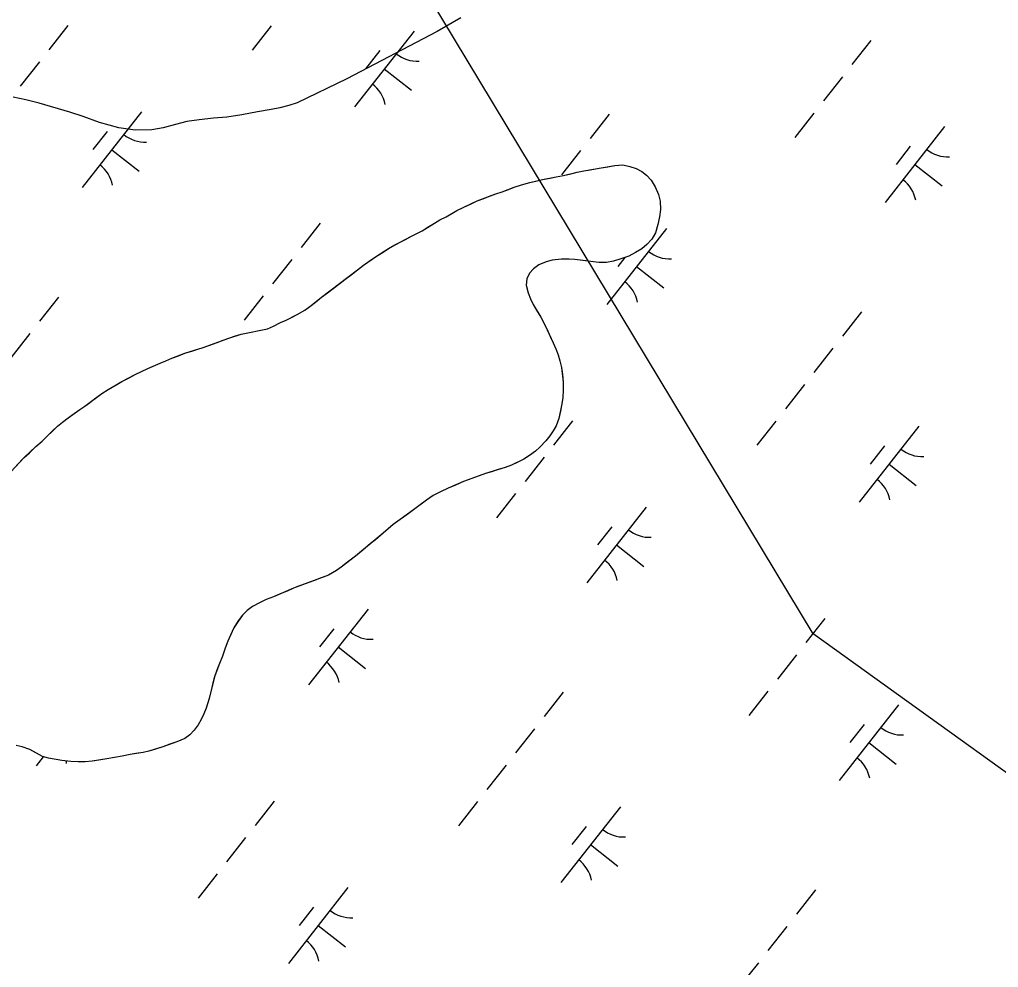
# Model space of a CAD drawing. Extents: x 3896831 to 3918110, y 171006 to 193349.
# Drawn here: x 3901584 to 3902092, y 178050 to 178542 of the extents above; entities that cross this region are included whole.
import ezdxf

# ---------------------------------------------------------------- set-up
doc = ezdxf.new("R2010")
doc.units = 0
for name, color, linetype in [('V-TOPO-SHOR', 7, 'Continuous'), ('V-UTIL-LINE', 7, 'Continuous'), ('V-WETL-SWMP', 7, 'Continuous')]:
    doc.layers.add(name, color=color, linetype=linetype)

msp = doc.modelspace()

# ---------------------------------------------------------------- linework, layer by layer
at = {"layer": 'V-TOPO-SHOR'}
for points in [[(3901812.83, 178542.91), (3901800.66, 178535.86), (3901753.73, 178511.27), (3901728.02, 178498.87), (3901723.62, 178497.39), (3901718.96, 178496.18), (3901714.39, 178495.29), (3901707.44, 178494.06), (3901699.21, 178492.56), (3901691.5, 178491.32), (3901684.63, 178490.76), (3901677.17, 178490.03), (3901670.64, 178489.05), (3901664.8, 178487.57), (3901658.45, 178485.83), (3901652.6, 178484.77)], [(3901652.6, 178484.77), (3901643.86, 178484.62), (3901635.36, 178485.83), (3901625.33, 178488.65), (3901616.91, 178491.65), (3901609.93, 178493.97), (3901594.03, 178498.62), (3901587.15, 178500.35), (3901580.6, 178501.74)], [(3901712.63, 178381.52), (3901715.75, 178382.81), (3901719.29, 178384.7), (3901722.17, 178385.99), (3901725.03, 178387.37), (3901727.99, 178388.83), (3901731.87, 178391.23), (3901734.48, 178393.02), (3901737.43, 178395.33), (3901740.63, 178397.89), (3901743.66, 178400.2), (3901746.61, 178402.42), (3901749.56, 178404.64), (3901752.67, 178407.04), (3901755.96, 178409.51), (3901759.33, 178412.08), (3901762.36, 178414.47), (3901765.39, 178416.52), (3901769.19, 178419.17), (3901772.56, 178421.31), (3901775.42, 178423.11), (3901778.63, 178425), (3901781.41, 178426.54), (3901784.11, 178427.92), (3901787.23, 178429.63), (3901790.02, 178430.92), (3901792.8, 178432.29), (3901796.26, 178434.52), (3901799.21, 178436.4), (3901801.99, 178438.12), (3901805.29, 178439.66), (3901808.24, 178441.29), (3901810.85, 178442.84), (3901814.48, 178444.64), (3901818.28, 178446.44), (3901821.4, 178447.9), (3901824.86, 178449.2), (3901828.16, 178450.49), (3901831.03, 178451.53), (3901834.32, 178452.57), (3901837.62, 178453.86), (3901840.57, 178455.07), (3901844.29, 178456.28), (3901848.6, 178457.41), (3901851.81, 178458.2), (3901855.28, 178458.98), (3901859.17, 178459.77), (3901862.38, 178460.38), (3901866.1, 178461), (3901869.91, 178461.96), (3901873.29, 178462.83), (3901876.67, 178463.53), (3901880.05, 178464.06), (3901884.71, 178464.86), (3901889.19, 178465.65), (3901892.83, 178466.27), (3901896.97, 178466.55), (3901900.62, 178465.73), (3901903.76, 178464.65), (3901906.73, 178463.23), (3901909.2, 178461.22), (3901911.68, 178458.69), (3901913.65, 178455.24), (3901915.37, 178451.27), (3901916.24, 178447.8), (3901916.52, 178443.49), (3901915.96, 178439.67), (3901915.06, 178435.68), (3901913.81, 178431.27), (3901911.89, 178427.96), (3901909.28, 178425.23), (3901906.76, 178423.01), (3901903.56, 178421.04), (3901900.1, 178419.24), (3901895.96, 178417.77), (3901892.07, 178416.56), (3901888.43, 178415.94), (3901884.46, 178415.91), (3901880.3, 178416.48), (3901876.4, 178416.87), (3901872.08, 178417.43), (3901869.03, 178417.67), (3901865.05, 178417.64), (3901860.23, 178417.18), (3901857.1, 178416.23), (3901853.38, 178414.77), (3901850.6, 178412.63), (3901848.5, 178410.33), (3901847.09, 178407.35), (3901846.77, 178404.13), (3901847.73, 178400.08), (3901848.94, 178397.04), (3901850.39, 178394.17), (3901852.19, 178391.13), (3901854.34, 178387.59), (3901856.65, 178383.2), (3901858.03, 178380.25), (3901859.41, 178377.21), (3901860.78, 178374.26), (3901862.16, 178371.05), (3901863.28, 178367.92)], [(3901582.38, 178310.5), (3901586.33, 178314.6), (3901589.02, 178317.15), (3901592.3, 178320.31), (3901595.58, 178323.21), (3901598.44, 178325.94), (3901601.05, 178328.42), (3901603.66, 178330.89), (3901606.27, 178333.02), (3901609.22, 178335.24), (3901612.25, 178337.47), (3901615.12, 178339.61), (3901617.73, 178341.32), (3901620.17, 178343.11), (3901622.87, 178345.16), (3901626.66, 178347.9), (3901629.95, 178349.95), (3901633.49, 178352.01), (3901637.03, 178354.07), (3901640.74, 178356.04), (3901643.86, 178357.76), (3901647.24, 178359.39), (3901650.53, 178360.93), (3901653.32, 178362.14), (3901656.86, 178363.69), (3901659.73, 178364.81), (3901662.94, 178366.27), (3901666.32, 178367.48), (3901669.7, 178368.77), (3901673.25, 178369.9), (3901676.37, 178370.85), (3901679.25, 178371.72), (3901682.12, 178372.76), (3901686.43, 178374.4), (3901689.55, 178375.52), (3901692.42, 178376.55), (3901695.38, 178377.59), (3901698.84, 178378.72), (3901712.63, 178381.52)], [(3901863.28, 178367.92), (3901864.23, 178364.8), (3901865.02, 178361.41), (3901865.55, 178357.69), (3901866, 178353.71), (3901865.95, 178349.82), (3901865.72, 178345.67), (3901865.16, 178341.68), (3901864.5, 178338.72), (3901863.68, 178334.9), (3901862.27, 178331.08), (3901860.76, 178328.44), (3901859, 178325.89), (3901856.99, 178323.25), (3901853.88, 178320.01), (3901851.52, 178317.96), (3901848.57, 178315.66), (3901845.54, 178313.77), (3901842.41, 178312.23), (3901839.12, 178310.68), (3901835.83, 178309.47), (3901832.28, 178308.35), (3901828.81, 178307.22), (3901825.69, 178306.27), (3901822.31, 178305.06), (3901818.51, 178303.76), (3901814.29, 178302.12), (3901810.15, 178300.32), (3901806.27, 178298.68), (3901802.3, 178296.88), (3901798.59, 178294.9), (3901795.13, 178292.59), (3901791.76, 178290.11), (3901788.31, 178287.46), (3901784.77, 178284.98), (3901781.31, 178282.5), (3901777.77, 178279.85), (3901774.91, 178277.38), (3901772.56, 178275.33), (3901768.52, 178272), (3901766.07, 178270.04), (3901762.03, 178266.62), (3901758.16, 178263.46), (3901754.12, 178260.3), (3901750.83, 178257.73), (3901748.3, 178255.94), (3901744.25, 178253.62), (3901740.46, 178252.16), (3901736.48, 178250.69), (3901732.69, 178249.23), (3901729.22, 178248.01), (3901726.1, 178246.81), (3901722.72, 178245.35), (3901719.18, 178243.88), (3901715.63, 178242.33), (3901711.83, 178240.95), (3901708.37, 178239.23), (3901704.74, 178237.26), (3901701.96, 178235.29), (3901699.52, 178232.82), (3901697.43, 178229.93), (3901695.16, 178226.27), (3901693.41, 178222.45), (3901691.99, 178219.3), (3901690.58, 178215.65), (3901689.17, 178211.49), (3901687.67, 178207.76), (3901686.34, 178204.19), (3901685.09, 178200.8), (3901684.1, 178196.89), (3901683.2, 178193.08), (3901682.38, 178189.52), (3901680.8, 178184.51), (3901679.55, 178181.53), (3901678.14, 178178.56), (3901676.63, 178175.84), (3901674.53, 178173.03), (3901672.26, 178170.73), (3901669.65, 178168.85), (3901665.52, 178166.96), (3901661.88, 178165.75), (3901658.25, 178164.45), (3901654.53, 178163.24), (3901651.07, 178162.2), (3901648.02, 178161.59), (3901644.3, 178160.97), (3901641.26, 178160.44), (3901637.2, 178159.56), (3901633.14, 178158.86), (3901629.25, 178158.15), (3901625.1, 178157.53), (3901621.64, 178157.08), (3901618, 178156.72), (3901614.27, 178156.61), (3901610.46, 178156.83), (3901605.8, 178157.31), (3901601.9, 178158.05), (3901598.93, 178158.53), (3901595.79, 178159.36), (3901592.65, 178161.12), (3901589.25, 178163.04)], [(3901589.25, 178163.04), (3901585.26, 178164.45), (3901582.12, 178165.11)]]:
    msp.add_lwpolyline(points, dxfattribs=at)
at = {"layer": 'V-UTIL-LINE'}
msp.add_lwpolyline([(3904022.58, 176773.6), (3902667.41, 177739.9), (3901995.71, 178223.04), (3901477.21, 179083.28)], dxfattribs=at)
at = {"layer": 'V-WETL-SWMP'}
for p, q in [((3901609, 178538.94), (3901599.13, 178526.35)), ((3901714.46, 178538.81), (3901704.59, 178526.22)), ((3901788.59, 178536.08), (3901757.75, 178496.72)), ((3902025.64, 178531.24), (3902015.77, 178518.65)), ((3901770.8, 178525.88), (3901763.4, 178516.44)), ((3901594.19, 178520.05), (3901584.32, 178507.46)), ((3901773.17, 178516.4), (3901787.34, 178505.3)), ((3902010.84, 178512.35), (3902000.97, 178499.76)), ((3901647.2, 178494.13), (3901616.36, 178454.78)), ((3901889.79, 178492.87), (3901879.92, 178480.28)), ((3901996.03, 178493.47), (3901986.16, 178480.87)), ((3901629.41, 178483.93), (3901622.01, 178474.49)), ((3902063.85, 178486.43), (3902033, 178447.08)), ((3901631.78, 178474.45), (3901645.95, 178463.35)), ((3901874.99, 178473.98), (3901865.12, 178461.39)), ((3902046.05, 178476.23), (3902038.65, 178466.79)), ((3901866.1, 178461), (3901873.29, 178462.83)), ((3901873.29, 178462.83), (3901876.67, 178463.53)), ((3901876.67, 178463.53), (3901892.83, 178466.27)), ((3901892.83, 178466.27), (3901896.97, 178466.55)), ((3901896.97, 178466.55), (3901900.62, 178465.73)), ((3901900.62, 178465.73), (3901903.76, 178464.65)), ((3901903.76, 178464.65), (3901906.73, 178463.23)), ((3901906.73, 178463.23), (3901909.2, 178461.22)), ((3902048.43, 178466.75), (3902062.59, 178455.65)), ((3901844.29, 178456.28), (3901848.6, 178457.41)), ((3901848.6, 178457.41), (3901855.28, 178458.98)), ((3901855.28, 178458.98), (3901862.38, 178460.38)), ((3901862.38, 178460.38), (3901866.1, 178461)), ((3901909.2, 178461.22), (3901911.68, 178458.7)), ((3901911.68, 178458.7), (3901913.65, 178455.24)), ((3901831.03, 178451.53), (3901834.32, 178452.57)), ((3901834.32, 178452.57), (3901840.57, 178455.07)), ((3901840.57, 178455.07), (3901844.29, 178456.28)), ((3901913.65, 178455.24), (3901915.37, 178451.27)), ((3901810.85, 178442.84), (3901821.4, 178447.9)), ((3901821.4, 178447.9), (3901831.03, 178451.53)), ((3901915.37, 178451.27), (3901916.24, 178447.8)), ((3901916.24, 178447.8), (3901916.52, 178443.49)), ((3901805.28, 178439.66), (3901810.85, 178442.84)), ((3901916.52, 178443.49), (3901915.96, 178439.67)), ((3901792.8, 178432.29), (3901801.99, 178438.12)), ((3901801.99, 178438.12), (3901805.28, 178439.66)), ((3901915.96, 178439.67), (3901915.06, 178435.69)), ((3901739.92, 178436.34), (3901730.05, 178423.74)), ((3901787.23, 178429.63), (3901792.8, 178432.29)), ((3901919.51, 178433.47), (3901888.67, 178394.12)), ((3901915.06, 178435.69), (3901913.81, 178431.27)), ((3901775.42, 178423.11), (3901781.41, 178426.54)), ((3901781.41, 178426.54), (3901787.23, 178429.63)), ((3901911.89, 178427.96), (3901909.29, 178425.23)), ((3901913.81, 178431.27), (3901911.89, 178427.96)), ((3901769.18, 178419.17), (3901775.42, 178423.11)), ((3901906.76, 178423.01), (3901903.56, 178421.04)), ((3901909.29, 178425.23), (3901906.76, 178423.01)), ((3901725.11, 178417.45), (3901715.24, 178404.85)), ((3901762.36, 178414.47), (3901769.18, 178419.17)), ((3901857.1, 178416.23), (3901853.39, 178414.76)), ((3901860.23, 178417.18), (3901857.1, 178416.23)), ((3901865.05, 178417.64), (3901860.23, 178417.18)), ((3901869.03, 178417.67), (3901865.05, 178417.64)), ((3901872.08, 178417.43), (3901869.03, 178417.67)), ((3901884.45, 178415.91), (3901872.08, 178417.43)), ((3901892.07, 178416.56), (3901888.43, 178415.94)), ((3901895.96, 178417.77), (3901892.07, 178416.56)), ((3901897.96, 178418.48), (3901894.32, 178413.83)), ((3901900.1, 178419.24), (3901895.96, 178417.77)), ((3901903.56, 178421.04), (3901900.1, 178419.24)), ((3901740.63, 178397.89), (3901759.33, 178412.08)), ((3901759.33, 178412.08), (3901762.36, 178414.47)), ((3901850.6, 178412.63), (3901848.5, 178410.33)), ((3901853.39, 178414.76), (3901850.6, 178412.63)), ((3901888.43, 178415.94), (3901884.45, 178415.91)), ((3901904.09, 178413.79), (3901918.26, 178402.69)), ((3901847.09, 178407.35), (3901846.77, 178404.13)), ((3901848.5, 178410.33), (3901847.09, 178407.35)), ((3901846.77, 178404.13), (3901847.73, 178400.08)), ((3901604.07, 178397.97), (3901594.2, 178385.37)), ((3901710.31, 178398.56), (3901700.44, 178385.96)), ((3901734.48, 178393.02), (3901740.63, 178397.89)), ((3901847.73, 178400.08), (3901848.94, 178397.04)), ((3901848.94, 178397.04), (3901850.4, 178394.17)), ((3901727.99, 178388.83), (3901731.87, 178391.23)), ((3901731.87, 178391.23), (3901734.48, 178393.02)), ((3901850.4, 178394.17), (3901854.34, 178387.59)), ((3901719.29, 178384.7), (3901722.16, 178385.99)), ((3901722.16, 178385.99), (3901727.99, 178388.83)), ((3901854.34, 178387.59), (3901856.65, 178383.2)), ((3902020.71, 178390.27), (3902010.84, 178377.67)), ((3901698.84, 178378.72), (3901712.63, 178381.52)), ((3901712.63, 178381.52), (3901715.75, 178382.81)), ((3901715.75, 178382.81), (3901719.29, 178384.7)), ((3901856.65, 178383.2), (3901860.78, 178374.26)), ((3901589.26, 178379.08), (3901579.39, 178366.48)), ((3901679.25, 178371.72), (3901692.42, 178376.55)), ((3901692.42, 178376.55), (3901698.84, 178378.72)), ((3901669.7, 178368.77), (3901679.25, 178371.72)), ((3901860.78, 178374.26), (3901862.16, 178371.05)), ((3901862.16, 178371.05), (3901863.28, 178367.92)), ((3902005.91, 178371.38), (3901996.04, 178358.78)), ((3901659.73, 178364.81), (3901662.94, 178366.27)), ((3901662.94, 178366.27), (3901669.7, 178368.77)), ((3901863.28, 178367.92), (3901864.23, 178364.8)), ((3901643.86, 178357.76), (3901650.53, 178360.94)), ((3901650.53, 178360.94), (3901656.86, 178363.69)), ((3901656.86, 178363.69), (3901659.73, 178364.81)), ((3901864.23, 178364.8), (3901865.02, 178361.41)), ((3901865.02, 178361.41), (3901866, 178353.71)), ((3901637.03, 178354.07), (3901643.86, 178357.76)), ((3901629.95, 178349.95), (3901637.03, 178354.07)), ((3901866, 178353.71), (3901865.95, 178349.82)), ((3901991.1, 178352.49), (3901981.23, 178339.89)), ((3901617.73, 178341.32), (3901626.66, 178347.9)), ((3901626.66, 178347.9), (3901629.95, 178349.95)), ((3901865.72, 178345.67), (3901865.16, 178341.68)), ((3901865.95, 178349.82), (3901865.72, 178345.67)), ((3901615.12, 178339.61), (3901617.73, 178341.32)), ((3901865.16, 178341.68), (3901863.68, 178334.9)), ((3901606.27, 178333.02), (3901609.22, 178335.24)), ((3901609.22, 178335.24), (3901615.12, 178339.61)), ((3901595.58, 178323.21), (3901603.66, 178330.89)), ((3901603.66, 178330.89), (3901606.27, 178333.02)), ((3901862.27, 178331.08), (3901860.76, 178328.44)), ((3901870.83, 178333.73), (3901860.96, 178321.13)), ((3901863.68, 178334.9), (3901862.27, 178331.08)), ((3901976.3, 178333.6), (3901966.43, 178321)), ((3902050.43, 178330.86), (3902019.59, 178291.51)), ((3901859, 178325.89), (3901856.99, 178323.25)), ((3901860.76, 178328.44), (3901859, 178325.89)), ((3901586.33, 178314.59), (3901592.3, 178320.31)), ((3901592.3, 178320.31), (3901595.58, 178323.21)), ((3901853.88, 178320.01), (3901851.52, 178317.96)), ((3901856.99, 178323.25), (3901853.88, 178320.01)), ((3902032.64, 178320.67), (3902025.24, 178311.22)), ((3901848.57, 178315.66), (3901845.54, 178313.77)), ((3901856.03, 178314.84), (3901846.16, 178302.24)), ((3901851.52, 178317.96), (3901848.57, 178315.66)), ((3901579.35, 178307.26), (3901586.33, 178314.59)), ((3901839.12, 178310.68), (3901835.83, 178309.47)), ((3901845.54, 178313.77), (3901839.12, 178310.68)), ((3902035.01, 178311.18), (3902049.18, 178300.08)), ((3901825.69, 178306.27), (3901818.51, 178303.76)), ((3901835.83, 178309.47), (3901825.69, 178306.27)), ((3901814.29, 178302.12), (3901806.27, 178298.68)), ((3901818.51, 178303.76), (3901814.29, 178302.12)), ((3901798.59, 178294.9), (3901795.13, 178292.59)), ((3901802.3, 178296.88), (3901798.59, 178294.9)), ((3901806.27, 178298.68), (3901802.3, 178296.88)), ((3901841.23, 178295.95), (3901831.36, 178283.36)), ((3901795.13, 178292.59), (3901788.31, 178287.46)), ((3901788.31, 178287.46), (3901781.31, 178282.5)), ((3901909.04, 178288.91), (3901878.2, 178249.56)), ((3901777.77, 178279.85), (3901772.56, 178275.33)), ((3901781.31, 178282.5), (3901777.77, 178279.85)), ((3901772.56, 178275.33), (3901758.16, 178263.46)), ((3901891.25, 178278.72), (3901883.85, 178269.27)), ((3901893.62, 178269.24), (3901907.79, 178258.13)), ((3901758.16, 178263.46), (3901750.83, 178257.73)), ((3901748.3, 178255.94), (3901744.25, 178253.62)), ((3901750.83, 178257.73), (3901748.3, 178255.94)), ((3901744.25, 178253.62), (3901726.1, 178246.81)), ((3901726.1, 178246.81), (3901715.63, 178242.33)), ((3901708.37, 178239.23), (3901704.74, 178237.26)), ((3901711.83, 178240.95), (3901708.37, 178239.23)), ((3901715.63, 178242.33), (3901711.83, 178240.95)), ((3901701.96, 178235.29), (3901699.52, 178232.82)), ((3901704.74, 178237.26), (3901701.96, 178235.29)), ((3901764.71, 178235.95), (3901733.86, 178196.6)), ((3901697.42, 178229.93), (3901695.16, 178226.27)), ((3901699.52, 178232.82), (3901697.42, 178229.93)), ((3902001.75, 178231.12), (3901991.88, 178218.53)), ((3901695.16, 178226.27), (3901691.99, 178219.3)), ((3901746.91, 178225.76), (3901739.51, 178216.31)), ((3901691.99, 178219.3), (3901690.58, 178215.65)), ((3901690.58, 178215.65), (3901689.17, 178211.49)), ((3901749.29, 178216.28), (3901763.45, 178205.17)), ((3901689.17, 178211.49), (3901687.67, 178207.76)), ((3901986.95, 178212.23), (3901977.08, 178199.64)), ((3901687.67, 178207.76), (3901685.09, 178200.8)), ((3901685.09, 178200.8), (3901682.38, 178189.52)), ((3901865.91, 178192.75), (3901856.04, 178180.15)), ((3901972.14, 178193.34), (3901962.27, 178180.75)), ((3901682.38, 178189.52), (3901680.8, 178184.51)), ((3901680.8, 178184.51), (3901679.56, 178181.54)), ((3902039.96, 178186.3), (3902009.12, 178146.95)), ((3901678.14, 178178.56), (3901676.63, 178175.84)), ((3901679.56, 178181.54), (3901678.14, 178178.56)), ((3901674.53, 178173.03), (3901672.26, 178170.73)), ((3901676.63, 178175.84), (3901674.53, 178173.03)), ((3901851.1, 178173.86), (3901841.23, 178161.27)), ((3902022.17, 178176.11), (3902014.76, 178166.66)), ((3901669.65, 178168.85), (3901665.52, 178166.96)), ((3901672.26, 178170.73), (3901669.65, 178168.85)), ((3901585.26, 178164.45), (3901582.12, 178165.11)), ((3901589.25, 178163.04), (3901585.26, 178164.45)), ((3901595.79, 178159.36), (3901589.25, 178163.04)), ((3901658.25, 178164.45), (3901651.07, 178162.2)), ((3901665.52, 178166.96), (3901658.25, 178164.45)), ((3902024.54, 178166.63), (3902038.71, 178155.52)), ((3901596.1, 178159.28), (3901592.47, 178154.65)), ((3901598.93, 178158.53), (3901595.79, 178159.36)), ((3901605.8, 178157.31), (3901598.93, 178158.53)), ((3901610.46, 178156.84), (3901605.8, 178157.31)), ((3901629.25, 178158.15), (3901621.64, 178157.08)), ((3901637.2, 178159.56), (3901629.25, 178158.15)), ((3901641.26, 178160.44), (3901637.2, 178159.56)), ((3901648.02, 178161.59), (3901641.26, 178160.44)), ((3901651.07, 178162.2), (3901648.02, 178161.59)), ((3901614.27, 178156.61), (3901610.46, 178156.84)), ((3901618, 178156.72), (3901614.27, 178156.61)), ((3901621.64, 178157.08), (3901618, 178156.72)), ((3901836.3, 178154.97), (3901826.43, 178142.38)), ((3901716.03, 178136.21), (3901706.16, 178123.62)), ((3901821.49, 178136.08), (3901811.62, 178123.49)), ((3901895.63, 178133.34), (3901864.78, 178093.99)), ((3901877.83, 178123.15), (3901870.43, 178113.7)), ((3901701.22, 178117.32), (3901691.35, 178104.73)), ((3901880.2, 178113.67), (3901894.37, 178102.56)), ((3901686.42, 178098.43), (3901676.55, 178085.84)), ((3901754.24, 178091.4), (3901723.39, 178052.04)), ((3901996.83, 178090.14), (3901986.96, 178077.55)), ((3901736.44, 178081.2), (3901729.04, 178071.76)), ((3901738.81, 178071.72), (3901752.98, 178060.61)), ((3901982.02, 178071.25), (3901972.15, 178058.66)), ((3901967.22, 178052.36), (3901957.35, 178039.77))]:
    msp.add_line(p, q, dxfattribs=at)
for centre, start, end in [((3901790.4, 178538), 231.1403, 272.6839), ((3901756.32, 178494.52), 11.1403, 52.6839), ((3901649.01, 178496.05), 231.1403, 272.6839), ((3902065.65, 178488.35), 231.1403, 272.6839), ((3901614.93, 178452.57), 11.1403, 52.6839), ((3902031.57, 178444.87), 11.1403, 52.6839), ((3901921.32, 178435.39), 231.1403, 272.6839), ((3901887.24, 178391.91), 11.1403, 52.6839), ((3902052.24, 178332.78), 231.1403, 272.6839), ((3902018.16, 178289.3), 11.1403, 52.6839), ((3901910.85, 178290.83), 231.1403, 272.6839), ((3901876.77, 178247.35), 11.1403, 52.6839), ((3901766.51, 178237.87), 231.1403, 272.6839), ((3901732.43, 178194.39), 11.1403, 52.6839), ((3902041.76, 178188.22), 231.1403, 272.6839), ((3902007.69, 178144.74), 11.1403, 52.6839), ((3901591.04, 178152.44), 11.1403, 15.2726), ((3901897.43, 178135.26), 231.1403, 272.6839), ((3901863.35, 178091.78), 11.1403, 52.6839), ((3901756.04, 178093.31), 231.1403, 272.6839), ((3901721.96, 178049.83), 11.1403, 52.6839)]:
    msp.add_arc(centre, 17.62, start, end, dxfattribs=at)

doc.saveas('drawing.dxf')
